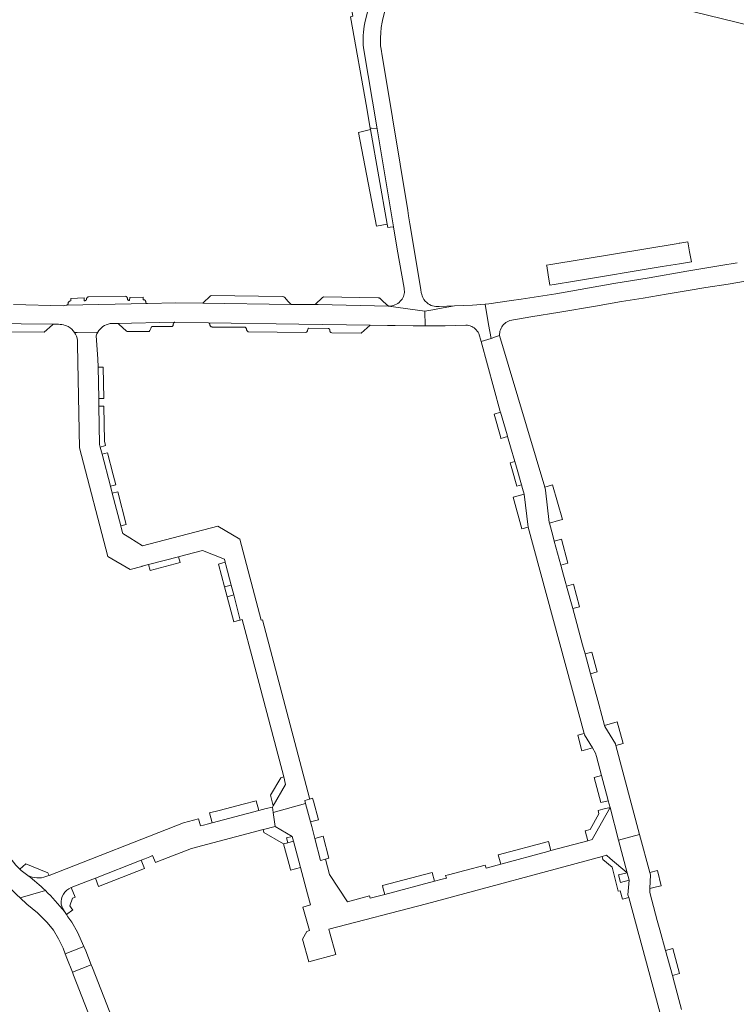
# Model space of a CAD drawing. Header units: metres. Extents: x 166325 to 190320, y 381923 to 404576.
# Tile 982 of 1056: x 182836 to 183013, y 384975 to 385218. Entities that reach past the tile are written whole.
import ezdxf

# ---------------------------------------------------------------- set-up
doc = ezdxf.new("R2010")
doc.units = ezdxf.units.M
doc.layers.add('B-WE-VH-VERHARDING_ASFALT-GV', color=8, linetype='Continuous', lineweight=18)
doc.layers.add('B-WE-VH-VERHARDING_BETONSTRAATSTEEN-GV', color=8, linetype='Continuous', lineweight=18)

msp = doc.modelspace()

# ---------------------------------------------------------------- linework, layer by layer
at = {"layer": 'B-WE-VH-VERHARDING_ASFALT-GV'}
for points in [[(182836.285, 385008.54, -0.104449), (182830.011, 385018.227)], [(182836.661, 385008.169, -0.0040069), (182836.285, 385008.54)], [(182842.604, 385003.264, 0.028088), (182838.315, 385006.953)], [(182847.285, 384998.089, 0.0346939), (182842.604, 385003.264)]]:
    msp.add_lwpolyline(points, format="xyb", dxfattribs=at)
at = {"layer": 'B-WE-VH-VERHARDING_ASFALT-GV', "flags": 128}
for points in [[(182829.869, 385008.362), (182830.979, 385007.051), (182833.187, 385004.616), (182835.56, 385002.225), (182836.388, 385001.463)], [(182838.315, 385006.953), (182836.661, 385008.169)], [(182842.604, 385003.264), (182836.388, 385001.463), (182838.04, 384999.944), (182840.651, 384997.762), (182843.087, 384995.386), (182844.585, 384993.489), (182845.81, 384991.404), (182846.966, 384989.062), (182847.493, 384987.719), (182852.108, 384989.506), (182850.56, 384993), (182849.135, 384995.485), (182848.16, 384996.751), (182847.775, 384997.339)], [(182836.388, 385001.463), (182842.604, 385003.264)], [(182847.775, 384997.339), (182847.285, 384998.089)]]:
    msp.add_lwpolyline(points, dxfattribs=at)
msp.add_lwpolyline([(182882.362, 384912.182), (182854.215, 384984.261), (182853.924, 384985.004), (182849.262, 384983.196), (182849.558, 384982.438), (182877.677, 384910.383), (182880.084, 384911.307)], close=True, dxfattribs=at)
at = {"layer": 'B-WE-VH-VERHARDING_BETONSTRAATSTEEN-GV', "flags": 128}
for points in [[(182921.272, 385216.87), (182923.16, 385224.602), (182924.559, 385230.333), (182926.168, 385236.921), (182920.635, 385238.232), (182918.081, 385238.837), (182917.258, 385239.032), (182914.768, 385239.622), (182915.048, 385237.96), (182918.33, 385218.505), (182917.93, 385218.437), (182917.759, 385218.407), (182921.749, 385195.889), (182922.546, 385191.394)], [(182925.608, 385217.482), (182928.548, 385229.551), (182929.022, 385231.498), (182929.972, 385235.395), (182930.385, 385237.094), (182929.201, 385237.381), (182926.444, 385238.052), (182926.168, 385236.921), (182924.559, 385230.333), (182923.16, 385224.602), (182921.272, 385216.87)], [(182994.955, 385221.399), (183016.754, 385216.1)], [(182925.175, 385213.723), (182925.188, 385213.978)], [(182920.941, 385210.735), (182924.293, 385190.785), (182928.34, 385166.692), (182929.272, 385161.144)], [(182922.546, 385191.394), (182922.624, 385190.955), (182922.961, 385190.92), (182924.293, 385190.785), (182920.941, 385210.735)], [(182935.224, 385150.25), (182935.189, 385150.458), (182935.056, 385151.264), (182932.389, 385167.376), (182932.056, 385169.383), (182931.838, 385170.701), (182926.179, 385204.888), (182925.621, 385208.257), (182925.188, 385210.87)], [(182929.272, 385161.144), (182930.945, 385151.538), (182931.003, 385151.197), (182931.025, 385150.852), (182931.014, 385150.507), (182930.967, 385150.164), (182930.887, 385149.828), (182930.774, 385149.502), (182930.628, 385149.188), (182930.452, 385148.891), (182930.247, 385148.613), (182930.147, 385148.503), (182930.015, 385148.357), (182929.723, 385148.074), (182929.403, 385147.825), (182929.058, 385147.611), (182928.691, 385147.437), (182928.308, 385147.303), (182927.912, 385147.212), (182927.509, 385147.165), (182927.083, 385147.161), (182936.045, 385145.89), (182937.989, 385146.238), (182939.698, 385146.543), (182943.364, 385147.199), (182939.613, 385147.056)], [(183012.938, 385157.801), (183008.981, 385157.147), (183000.588, 385155.727), (182991.27, 385154.138), (182982.578, 385152.732), (182968.332, 385150.173), (182959.759, 385148.869), (182957.392, 385148.518), (182951.813, 385147.692), (182950.891, 385147.615), (182951.761, 385142.619), (182952.355, 385139.216)], [(182952.355, 385139.216), (182953.476, 385139.579), (182954.459, 385139.896), (182954.458, 385140.254), (182954.495, 385140.625), (182954.568, 385140.99), (182954.678, 385141.346), (182954.823, 385141.69), (182955.001, 385142.017), (182955.212, 385142.325), (182955.452, 385142.61), (182955.72, 385142.87), (182956.012, 385143.101), (182956.326, 385143.302), (182956.658, 385143.471), (182957.006, 385143.605), (182962.156, 385144.488), (182969.321, 385145.691), (182978.053, 385147.096), (182984.48, 385148.258), (182989.855, 385149.113), (182995.493, 385150.054), (183000.893, 385150.956), (183005.284, 385151.704), (183010.729, 385152.535), (183014.996, 385153.31)], [(182928.773, 385142.374), (182933.19, 385142.306), (182936.142, 385142.287), (182936.045, 385145.89), (182927.083, 385147.161), (182909.806, 385147.507), (182909.025, 385147.513), (182903.259, 385147.562), (182903.116, 385147.564), (182881.386, 385147.869), (182874.718, 385147.962), (182867.762, 385147.792), (182867.723, 385147.789), (182847.796, 385147.38), (182846.998, 385147.249), (182834.797, 385147.54)], [(182793.481, 385144.028), (182805.32, 385143.344), (182811.509, 385143.191), (182820.463, 385142.97), (182844.658, 385142.719), (182844.982, 385142.729)], [(182842.348, 385140.763), (182844.332, 385142.525), (182844.658, 385142.719), (182820.463, 385142.97)], [(182849.796, 385140.666), (182850.471, 385140.66), (182855.502, 385140.7), (182855.519, 385140.726), (182855.781, 385141.122), (182856.083, 385141.487), (182856.423, 385141.819), (182856.795, 385142.114), (182857.195, 385142.368), (182857.621, 385142.578), (182858.066, 385142.742), (182858.526, 385142.859), (182860.32, 385142.896), (182874.304, 385143.187), (182874.516, 385143.184), (182882.776, 385143.051), (182905.062, 385142.678), (182922.565, 385142.457), (182926.862, 385142.403), (182928.773, 385142.374)], [(182825.888, 385140.921), (182842.348, 385140.763)], [(182875.427, 385085.452), (182877.187, 385085.914), (182881.308, 385086.997), (182886.69, 385084.843), (182886.889, 385084.086), (182887.044, 385083.493), (182888.363, 385078.462), (182889, 385076.033), (182890.616, 385069.87), (182891.051, 385069.985), (182893.793, 385059.82), (182901.296, 385031.235), (182901.78, 385029.39), (182898.711, 385024.13), (182898.53, 385023.82), (182898.72, 385022.504), (182906.68, 385024.715), (182906.48, 385025.47), (182907.681, 385025.787), (182907.68, 385025.79), (182907.63, 385025.979), (182896.046, 385069.908), (182895.759, 385069.833), (182890.532, 385089.749), (182885.064, 385092.952), (182866.527, 385088.12), (182863.385, 385090.087), (182861.683, 385091.153), (182861.638, 385091.326), (182861.194, 385093.021), (182859.084, 385101.078), (182858.625, 385102.83), (182856.562, 385110.708), (182856.106, 385112.447), (182855.938, 385113.09), (182855.774, 385122.478), (182855.741, 385124.373), (182855.606, 385132.113), (182855.57, 385134.19), (182855.126, 385139.864), (182855.3, 385140.306), (182855.502, 385140.7), (182850.471, 385140.66), (182849.796, 385140.666)], [(182850.509, 385138.702), (182850.53, 385137.595), (182851.012, 385112.272), (182858.009, 385085.523), (182863.524, 385082.324), (182866.327, 385083.061), (182866.46, 385083.096), (182868.026, 385083.507), (182875.427, 385085.452)], [(182868.307, 385011.57), (182869.02, 385011.85), (182869.69, 385010.142), (182869.71, 385010.15), (182870.305, 385010.383), (182878.59, 385013.63), (182896.225, 385018.263), (182896.353, 385018.297), (182899.22, 385019.05), (182898.72, 385022.504), (182898.53, 385023.82), (182897.008, 385023.421), (182895.153, 385022.935), (182883.656, 385019.923), (182882.749, 385019.685), (182881.52, 385019.363), (182880.82, 385019.18), (182880.35, 385020.94), (182876.65, 385019.97), (182843.52, 385006.983), (182843.18, 385006.85), (182842.749, 385006.682)], [(182999.289, 384973.976), (182997.517, 384980.477), (182997.015, 384982.32), (182995.331, 384988.494), (182993.934, 384993.619), (182993.313, 384995.897), (182991.945, 385000.916), (182991.44, 385002.77), (182991.481, 385003.774), (182991.62, 385007.13), (182991.474, 385007.679), (182988.964, 385017.098), (182983.79, 385015.675), (182985.89, 385007.65), (182986.37, 385005.8), (182986.09, 385002.2), (182986.258, 385001.581), (182995.314, 384968.129), (182999.228, 384953.69), (182997.233, 384950.001), (183004.379, 384952.555), (183006.754, 384953.441), (183004.732, 384954.897)], [(182849, 385003.99), (182852.985, 385005.555), (182854.29, 385006.067), (182854.921, 385006.315), (182866.192, 385010.74), (182867.098, 385011.096), (182868.307, 385011.57)], [(182843.52, 385006.983), (182843.19, 385007.64), (182837.78, 385009.85), (182836.285, 385008.54)], [(182836.661, 385008.169), (182838.315, 385006.953)], [(182842.749, 385006.682), (182843.18, 385006.85), (182843.52, 385006.983)], [(182848.619, 384999.471), (182849.28, 385001.37), (182849.929, 385001.624), (182849, 385003.99)], [(182846.537, 384999.894), (182846.829, 384998.957), (182847.285, 384998.089), (182847.775, 384997.339), (182849.345, 384998.534)], [(182847.285, 384998.089), (182846.829, 384998.957), (182846.537, 384999.894)]]:
    msp.add_lwpolyline(points, dxfattribs=at)
at = {"layer": 'B-WE-VH-VERHARDING_BETONSTRAATSTEEN-GV'}
for points in [[(182921.272, 385216.87, 0.0694014), (182920.941, 385210.735)], [(182920.941, 385210.735, -0.0694014), (182921.272, 385216.87)], [(182925.188, 385213.978, -0.0319829), (182925.608, 385217.482)], [(182925.164, 385211.381, -0.0210335), (182925.175, 385213.723)], [(182925.188, 385210.87, -0.003997), (182925.164, 385211.381)], [(182935.366, 385149.717, -0.0348064), (182935.224, 385150.25)], [(182936.524, 385147.998, -0.1328964), (182935.366, 385149.717)], [(182939.613, 385147.056, -0.2119416), (182936.524, 385147.998)], [(182844.982, 385142.729, -0.1100799), (182848.235, 385142.096)], [(182848.235, 385142.096, -0.1174347), (182849.796, 385140.666)], [(182849.796, 385140.666, -0.1093827), (182850.509, 385138.702)], [(182836.285, 385008.54, 0.0040069), (182836.661, 385008.169)], [(182838.315, 385006.953, 0.1995928), (182842.749, 385006.682)], [(182842.749, 385006.682, -0.1995928), (182838.315, 385006.953)], [(182838.315, 385006.953, -0.028088), (182842.604, 385003.264)], [(182842.604, 385003.264, -0.0346939), (182847.285, 384998.089)], [(182849, 385003.99, 0.347447), (182846.537, 384999.894)], [(182846.537, 384999.894, -0.347447), (182849, 385003.99)], [(182849.345, 384998.534, 0.0079186), (182848.619, 384999.471)]]:
    msp.add_lwpolyline(points, format="xyb", dxfattribs=at)
at = {"layer": 'B-WE-VH-VERHARDING_BETONSTRAATSTEEN-GV', "flags": 128}
for points in [[(182922.68, 385190.639), (182919.705, 385189.862), (182924.126, 385166.859), (182926.811, 385167.325)], [(182922.68, 385190.639), (182926.811, 385167.325), (182926.956, 385166.506), (182927.485, 385166.577), (182928.34, 385166.692), (182924.293, 385190.785), (182922.961, 385190.92), (182922.624, 385190.955)], [(183001.262, 385160.514), (183000.793, 385163.001), (182998.863, 385162.678), (182998.661, 385162.644), (182997.93, 385162.522), (182967.083, 385157.365), (182966.055, 385157.193), (182966.08, 385157.036), (182966.442, 385154.809), (182966.851, 385152.291), (182967.896, 385152.464), (182972.927, 385153.295), (182994.51, 385156.861), (182998.807, 385157.571), (183001.725, 385158.053)], [(182867.723, 385147.789), (182867.683, 385147.79), (182867.644, 385147.795), (182867.605, 385147.804), (182867.568, 385147.817), (182867.532, 385147.833), (182867.498, 385147.854), (182867.466, 385147.877), (182867.437, 385147.904), (182867.411, 385147.933), (182867.388, 385147.965), (182867.368, 385148), (182867.352, 385148.036), (182867.34, 385148.073), (182867.331, 385148.112), (182867.327, 385148.151), (182867.326, 385148.191), (182867.326, 385148.244), (182867.32, 385148.297), (182867.308, 385148.349), (182867.291, 385148.4), (182867.27, 385148.449), (182867.243, 385148.495), (182867.212, 385148.538), (182867.176, 385148.578), (182867.137, 385148.614), (182867.094, 385148.646), (182867.048, 385148.674), (182867, 385148.696), (182866.949, 385148.714), (182866.897, 385148.726), (182866.844, 385148.733), (182866.791, 385148.735), (182866.738, 385148.731), (182866.685, 385148.722), (182866.719, 385149.343), (182863.387, 385149.272), (182863.351, 385148.549), (182863.305, 385148.542), (182863.259, 385148.54), (182863.213, 385148.542), (182863.168, 385148.549), (182863.123, 385148.561), (182863.08, 385148.577), (182863.039, 385148.598), (182863, 385148.623), (182862.964, 385148.651), (182862.931, 385148.683), (182862.901, 385148.719), (182862.875, 385148.757), (182862.854, 385148.797), (182862.836, 385148.84), (182862.823, 385148.884), (182862.815, 385148.93), (182862.811, 385148.975), (182862.809, 385149.041), (182862.8, 385149.105), (182862.784, 385149.168), (182862.762, 385149.229), (182862.733, 385149.288), (182862.698, 385149.343), (182862.658, 385149.394), (182862.613, 385149.44), (182862.562, 385149.482), (182862.508, 385149.518), (182862.45, 385149.548), (182862.39, 385149.572), (182853.182, 385149.432), (182853.114, 385149.4), (182853.05, 385149.362), (182852.99, 385149.317), (182852.934, 385149.267), (182852.884, 385149.211), (182852.839, 385149.151), (182852.801, 385149.086), (182852.77, 385149.018), (182852.746, 385148.947), (182852.728, 385148.874), (182852.719, 385148.8), (182852.716, 385148.725), (182852.693, 385148.685), (182852.667, 385148.648), (182852.637, 385148.613), (182852.604, 385148.582), (182852.567, 385148.554), (182852.529, 385148.53), (182852.488, 385148.51), (182852.445, 385148.494), (182852.401, 385148.482), (182852.356, 385148.474), (182852.31, 385148.471), (182852.265, 385148.473), (182852.219, 385148.479), (182852.175, 385148.489), (182852.195, 385149.156), (182848.91, 385149.053), (182848.886, 385148.427), (182848.582, 385148.393), (182848.521, 385148.358), (182848.464, 385148.316), (182848.411, 385148.27), (182848.363, 385148.217), (182848.321, 385148.161), (182848.285, 385148.1), (182848.255, 385148.036), (182848.232, 385147.969), (182848.215, 385147.9), (182848.206, 385147.83), (182848.204, 385147.76), (182848.191, 385147.712), (182848.173, 385147.666), (182848.151, 385147.622), (182848.124, 385147.581), (182848.093, 385147.542), (182848.059, 385147.506), (182848.021, 385147.475), (182847.98, 385147.447), (182847.937, 385147.423), (182847.892, 385147.404), (182847.844, 385147.389), (182847.796, 385147.38)], [(182903.116, 385147.564), (182902.357, 385148.392), (182901.583, 385149.231), (182901.299, 385149.45), (182900.918, 385149.555), (182883.405, 385149.769), (182883.252, 385149.692), (182881.386, 385147.869)], [(182909.025, 385147.513), (182909.806, 385147.507), (182927.083, 385147.161), (182926.414, 385147.673), (182925.764, 385148.293), (182925.178, 385148.928), (182925.127, 385148.983), (182925.07, 385149.033), (182925.009, 385149.077), (182924.943, 385149.114), (182924.874, 385149.144), (182924.802, 385149.167), (182924.728, 385149.182), (182924.653, 385149.189), (182924.577, 385149.189), (182911.135, 385149.426), (182910.985, 385149.384), (182910.859, 385149.296)], [(182950.891, 385147.615), (182947.831, 385147.361), (182943.364, 385147.199), (182939.698, 385146.543), (182937.989, 385146.238), (182936.045, 385145.89), (182936.142, 385142.287), (182936.958, 385142.281), (182941.075, 385142.298), (182946.187, 385142.473), (182946.545, 385142.442), (182946.899, 385142.375), (182947.244, 385142.274), (182947.578, 385142.14), (182947.649, 385142.103), (182947.897, 385141.973), (182948.198, 385141.776), (182948.478, 385141.55), (182948.735, 385141.298), (182948.965, 385141.021), (182949.167, 385140.723), (182949.339, 385140.407), (182949.922, 385138.431), (182952.355, 385139.216), (182951.761, 385142.619)], [(182873.483, 385142.122), (182873.716, 385142.121), (182873.76, 385142.127), (182873.803, 385142.137), (182873.844, 385142.152), (182873.884, 385142.172), (182873.921, 385142.195), (182873.955, 385142.222), (182873.987, 385142.253), (182874.015, 385142.287), (182874.039, 385142.324), (182874.059, 385142.363), (182874.077, 385142.516), (182874.11, 385142.665), (182874.159, 385142.811), (182874.222, 385142.951), (182874.259, 385142.999), (182874.301, 385143.044), (182874.347, 385143.083), (182874.396, 385143.118), (182874.516, 385143.184), (182874.304, 385143.187), (182860.32, 385142.896), (182860.689, 385142.719), (182862.58, 385140.986), (182862.728, 385140.914), (182863.022, 385140.894), (182868.197, 385140.932), (182868.342, 385141.11), (182868.457, 385141.324), (182868.559, 385141.601), (182868.674, 385141.907), (182868.697, 385141.946), (182868.724, 385141.981), (182868.755, 385142.014), (182868.789, 385142.043), (182868.825, 385142.069), (182868.865, 385142.09), (182868.906, 385142.107), (182868.949, 385142.12), (182868.993, 385142.129), (182869.037, 385142.132)], [(182892.609, 385140.815), (182906.782, 385140.652), (182907.016, 385140.857), (182907.068, 385140.913), (182907.115, 385140.975), (182907.154, 385141.042), (182907.264, 385141.502), (182907.269, 385141.525), (182907.276, 385141.547), (182907.285, 385141.569), (182907.297, 385141.589), (182907.31, 385141.609), (182907.325, 385141.626), (182907.342, 385141.643), (182907.361, 385141.657), (182907.381, 385141.67), (182907.402, 385141.68), (182907.423, 385141.689), (182907.446, 385141.695), (182907.469, 385141.699), (182907.492, 385141.701), (182907.516, 385141.7), (182912.28, 385141.622), (182912.315, 385141.621), (182912.35, 385141.618), (182912.385, 385141.61), (182912.418, 385141.599), (182912.451, 385141.585), (182912.481, 385141.567), (182912.51, 385141.546), (182912.536, 385141.523), (182912.559, 385141.496), (182912.58, 385141.468), (182912.598, 385141.437), (182912.612, 385141.405), (182912.623, 385141.371), (182912.63, 385141.337), (182912.634, 385141.302), (182912.628, 385141.237), (182912.629, 385141.172), (182912.637, 385141.107), (182912.651, 385141.044), (182912.671, 385140.982), (182912.698, 385140.923), (182912.731, 385140.867), (182912.769, 385140.814), (182912.812, 385140.766), (182912.86, 385140.722), (182912.912, 385140.683), (182912.968, 385140.65), (182913.119, 385140.579), (182920.359, 385140.496), (182922.565, 385142.457), (182905.062, 385142.678), (182882.776, 385143.051), (182882.907, 385142.967), (182882.945, 385142.937), (182882.98, 385142.902), (182883.011, 385142.865), (182883.039, 385142.824), (182883.062, 385142.781), (182883.081, 385142.735), (182883.095, 385142.688), (182883.104, 385142.64), (182883.108, 385142.591), (182883.108, 385142.542), (182883.122, 385142.48), (182883.142, 385142.419), (182883.168, 385142.36), (182883.2, 385142.304), (182883.238, 385142.252), (182883.28, 385142.204), (182883.327, 385142.16), (182883.378, 385142.121), (182883.432, 385142.087), (182883.49, 385142.058), (182883.55, 385142.036), (182883.612, 385142.02), (182883.676, 385142.01), (182883.722, 385142.006), (182891.79, 385141.946), (182891.854, 385141.913), (182891.913, 385141.873), (182891.968, 385141.827), (182892.018, 385141.775), (182892.062, 385141.718), (182892.099, 385141.657), (182892.13, 385141.593), (182892.154, 385141.525), (182892.171, 385141.455), (182892.18, 385141.384), (182892.182, 385141.312), (182892.201, 385141.242), (182892.228, 385141.174), (182892.262, 385141.109), (182892.303, 385141.048), (182892.35, 385140.991), (182892.403, 385140.941), (182892.461, 385140.896), (182892.523, 385140.857)], [(182981.244, 385025.366), (182981.69, 385023.7), (182983.79, 385015.675), (182988.964, 385017.098), (182983.134, 385038.974), (182983.02, 385039.4), (182980.39, 385043.62), (182980.316, 385043.89), (182979.644, 385046.357), (182978.886, 385049.138), (182976.845, 385056.632), (182975.516, 385061.511), (182974.91, 385063.737), (182972.478, 385072.665), (182970.96, 385078.237), (182970.799, 385078.827), (182970.226, 385080.929), (182969.551, 385083.408), (182967.947, 385089.297), (182967.564, 385090.704), (182966.746, 385093.704), (182966.69, 385093.91), (182965.81, 385101.84), (182965.604, 385102.554), (182954.459, 385139.896), (182953.476, 385139.579), (182952.355, 385139.216), (182949.922, 385138.431), (182954.632, 385121.219), (182954.69, 385121.02), (182956.313, 385115.424), (182956.418, 385115.063), (182957.165, 385112.488), (182958.216, 385108.861), (182958.619, 385107.472), (182959.863, 385103.181), (182960.122, 385102.286), (182960.53, 385100.88), (182961.48, 385092.71), (182975.295, 385041.921), (182975.38, 385041.61), (182977.341, 385038.359), (182978.1, 385037.1), (182978.324, 385036.262), (182979.578, 385031.584), (182981.143, 385025.742)], [(182855.606, 385132.113), (182855.741, 385124.373), (182857, 385124.395), (182856.884, 385132.136)], [(182855.774, 385122.478), (182855.938, 385113.09), (182856.106, 385112.447), (182857.174, 385112.727), (182857.438, 385112.796), (182857.157, 385113.866), (182857.028, 385122.499)], [(182954.69, 385121.02), (182953.107, 385120.564), (182954.673, 385115.007), (182954.789, 385114.594), (182956.418, 385115.063), (182956.313, 385115.424)], [(182856.562, 385110.708), (182858.625, 385102.83), (182859.956, 385103.179), (182859.318, 385105.616), (182857.893, 385111.057), (182857.202, 385110.876)], [(182959.863, 385103.181), (182958.619, 385107.472), (182958.216, 385108.861), (182957.099, 385108.539), (182957.501, 385107.156), (182958.749, 385102.86)], [(182966.746, 385093.704), (182968.971, 385094.354), (182969.979, 385094.649), (182967.503, 385103.11), (182965.604, 385102.554), (182965.81, 385101.84), (182966.69, 385093.91)], [(182859.084, 385101.078), (182861.194, 385093.021), (182862.525, 385093.369), (182860.415, 385101.427)], [(182960.53, 385100.88), (182957.811, 385100.143), (182959.938, 385092.292), (182961.48, 385092.71)], [(182967.947, 385089.297), (182969.551, 385083.408), (182971.273, 385083.873), (182969.681, 385089.766)], [(182868.026, 385083.507), (182868.395, 385082.095), (182875.798, 385084.032), (182875.427, 385085.452)], [(182888.363, 385078.462), (182887.044, 385083.493), (182886.889, 385084.086), (182886.87, 385084.08), (182885.262, 385083.603), (182886.725, 385078.031)], [(182889, 385076.033), (182888.363, 385078.462), (182886.725, 385078.031), (182887.364, 385075.599)], [(182970.96, 385078.237), (182972.478, 385072.665), (182974.176, 385073.124), (182972.67, 385078.699)], [(182890.377, 385069.807), (182890.616, 385069.87), (182889, 385076.033), (182887.364, 385075.599), (182888.983, 385069.438)], [(182975.516, 385061.511), (182976.845, 385056.632), (182978.51, 385057.081), (182977.191, 385061.963)], [(182984.897, 385039.477), (182983.46, 385044.796), (182980.316, 385043.89), (182980.39, 385043.62), (182983.02, 385039.4), (182983.134, 385038.974)], [(182975.657, 385037.903), (182977.341, 385038.359), (182975.38, 385041.61), (182975.295, 385041.921), (182973.701, 385041.49), (182974.74, 385037.654)], [(182898.08, 385026.707), (182898.711, 385024.13), (182901.78, 385029.39), (182901.296, 385031.235), (182900.59, 385031.05)], [(182979.438, 385024.9), (182981.244, 385025.366), (182981.143, 385025.742), (182979.578, 385031.584), (182977.763, 385031.084), (182977.761, 385031.084)], [(182883.014, 385022.372), (182883.656, 385019.923), (182895.153, 385022.935), (182894.518, 385025.387), (182891.36, 385024.568), (182885.442, 385023.009)], [(182954.734, 385009.76), (182951.19, 385008.805), (182951.142, 385008.792), (182950.938, 385009.55), (182945.949, 385008.235), (182941.865, 385007.158), (182941.183, 385006.979), (182941.354, 385006.332), (182940.339, 385006.063), (182938.402, 385005.549), (182926.171, 385002.305), (182923.886, 385001.699), (182922.587, 385001.355), (182922.44, 385001.96), (182917.03, 385000.52), (182912.6, 385007.24), (182911.58, 385011.01), (182910.4, 385010.69), (182908.963, 385016.107), (182908.197, 385018.995), (182907.887, 385020.163), (182906.68, 385024.715), (182898.72, 385022.504), (182899.22, 385019.05), (182903.42, 385016.6), (182903.728, 385015.436), (182905.358, 385009.279), (182905.454, 385008.918), (182907.157, 385002.487), (182907.888, 384999.724), (182906.041, 384999.177), (182907.622, 384993.466), (182907.64, 384993.403), (182906.98, 384993.22), (182905.96, 384991.33), (182907.48, 384985.72), (182914.11, 384987.48), (182912.615, 384993.096), (182912.44, 384993.755), (182936.442, 384999.972), (182979.723, 385011.647), (182980.81, 385011.94), (182981.714, 385011.177), (182985.89, 385007.65), (182983.79, 385015.675), (182981.69, 385023.7), (182979.551, 385019.921), (182977.23, 385015.82), (182976.17, 385015.535), (182967.094, 385013.09), (182966.31, 385012.879)], [(182907.887, 385020.163), (182909.853, 385020.694), (182908.621, 385025.255), (182908.424, 385025.983), (182907.681, 385025.787), (182906.48, 385025.47), (182906.68, 385024.715)], [(182975.531, 385017.961), (182976.17, 385015.535), (182977.23, 385015.82), (182979.551, 385019.921), (182981.69, 385023.7), (182979.882, 385023.261), (182978.716, 385022.977), (182978.94, 385022.15), (182976.74, 385018.28)], [(182901.29, 385014.75), (182902.325, 385015.041), (182902.012, 385016.227), (182903.42, 385016.6), (182899.22, 385019.05), (182896.353, 385018.297), (182896.225, 385018.263), (182896.41, 385017.56)], [(182902.325, 385015.041), (182901.29, 385014.75), (182902.875, 385008.751), (182903.002, 385008.269), (182905.454, 385008.918), (182905.358, 385009.279), (182903.728, 385015.436)], [(182911.58, 385011.01), (182912.431, 385011.216), (182910.993, 385016.625), (182908.963, 385016.107), (182910.4, 385010.69)], [(182967.094, 385013.09), (182966.509, 385015.311), (182954.133, 385012.04), (182954.734, 385009.76), (182966.31, 385012.879)], [(182854.921, 385006.315), (182855.719, 385004.281), (182866.989, 385008.707), (182866.192, 385010.74)], [(182986.37, 385005.8), (182984.22, 385005.242), (182983.74, 385007.092), (182985.89, 385007.65), (182981.714, 385011.177), (182980.81, 385011.94), (182979.723, 385011.647), (182979.93, 385010.879), (182982.23, 385009.02), (182983.67, 385003.1), (182984.16, 385003.16), (182984.704, 385001.159), (182986.258, 385001.581), (182986.09, 385002.2)], [(182925.838, 385003.703), (182926.171, 385002.305), (182938.402, 385005.549), (182937.827, 385007.73), (182925.646, 385004.511)], [(182991.481, 385003.774), (182993.125, 385004.157), (182994.231, 385004.415), (182993.355, 385008.17), (182991.474, 385007.679), (182991.62, 385007.13)], [(182849.262, 384983.196), (182853.924, 384985.004), (182852.575, 384988.452), (182852.108, 384989.506), (182847.493, 384987.719), (182847.92, 384986.63)], [(182995.331, 384988.494), (182997.015, 384982.32), (182998.781, 384982.798), (182997.12, 384988.979)]]:
    msp.add_lwpolyline(points, close=True, dxfattribs=at)

doc.saveas('drawing.dxf')
